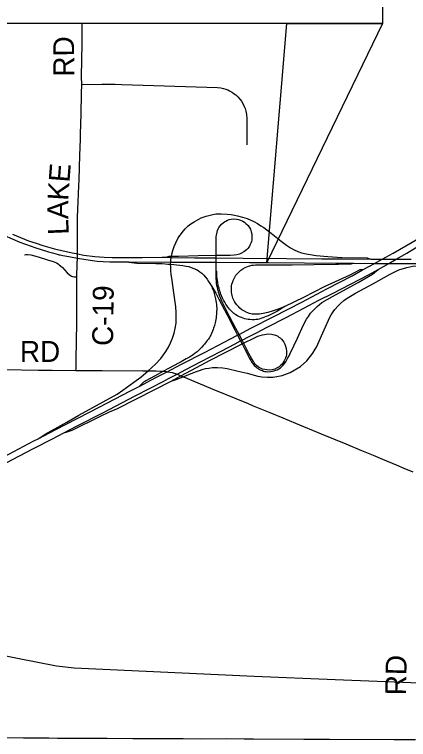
# Model space of a CAD drawing. Extents: x 0 to 34, y 0 to 22.
# Drawn here: x 24.027 to 25.1, y 5.246 to 7.219 of the extents above; entities that cross this region are included whole.
import ezdxf

# ---------------------------------------------------------------- set-up
doc = ezdxf.new("R2010")
doc.units = 0
for name, color, linetype in [('GM_X_County_Road', 7, 'Continuous'), ('GM_X_County_Road_Text', 7, 'Continuous'), ('GM_X_Interchange_Ramps', 7, 'Continuous'), ('GM_X_Interstate_Route', 7, 'Continuous'), ('GM_X_Rail_Line', 7, 'Continuous'), ('GM_X_Township_Road', 7, 'Continuous'), ('GM_X_US_Route', 7, 'Continuous'), ('SH_Text', 7, 'Continuous')]:
    doc.layers.add(name, color=color, linetype=linetype)

msp = doc.modelspace()

# ---------------------------------------------------------------- linework, layer by layer
at = {"layer": 'GM_X_County_Road'}
for points in [[(24.2002, 6.7094), (24.2019, 6.7524), (24.2025, 6.7689), (24.2048, 6.8366), (24.2062, 6.8792), (24.2068, 6.8932), (24.2081, 6.9487), (24.209, 7.0043), (24.2097, 7.0283), (24.2094, 7.0497), (24.2106, 7.1406), (24.2111, 7.1947)], [(24.1984, 6.5769), (24.1982, 6.5942), (24.1979, 6.6274), (24.1986, 6.6673), (24.2002, 6.7094)], [(24.1982, 6.5559), (24.1985, 6.5678), (24.1984, 6.5769)], [(24.1961, 6.3922), (24.1962, 6.4051), (24.1968, 6.5047), (24.1974, 6.5409), (24.1982, 6.5559)], [(24.194, 6.2505), (24.1942, 6.2556), (24.1951, 6.293), (24.1953, 6.3176), (24.1961, 6.3922)], [(23.9989, 6.2525), (24.0925, 6.2515), (24.129, 6.2512), (24.194, 6.2505), (24.2656, 6.25), (24.3759, 6.2495), (24.3904, 6.2496), (24.4126, 6.2496), (24.4247, 6.2488), (24.4326, 6.2482), (24.4397, 6.2476), (24.4428, 6.247), (24.4563, 6.2443), (24.4646, 6.2419), (24.4693, 6.24), (24.4801, 6.2357), (24.4863, 6.2333), (24.4914, 6.2312), (24.5671, 6.1997), (24.6633, 6.16), (24.6767, 6.1544), (24.7224, 6.1358), (24.7577, 6.1213), (24.7925, 6.1068), (24.8623, 6.078), (24.8952, 6.0645), (24.929, 6.0506), (24.9721, 6.0328), (25.0033, 6.0196), (25.029, 6.0088), (25.066, 5.9932), (25.0867, 5.9845), (25.1121, 5.9742)], [(23.9696, 5.2515), (24.0515, 5.2509), (24.0869, 5.2504), (24.1205, 5.2502), (24.1437, 5.2501), (24.1713, 5.2499), (24.1925, 5.2497), (24.279, 5.2494), (24.3494, 5.2486), (24.431, 5.2485), (24.4862, 5.2487), (24.5369, 5.2481), (24.6044, 5.2483), (24.6522, 5.2479), (24.6781, 5.248), (24.8145, 5.2471), (24.8843, 5.2467), (25.0595, 5.2461), (25.1192, 5.246)]]:
    msp.add_lwpolyline(points, dxfattribs=at)
at = {"layer": 'GM_X_Interchange_Ramps'}
for points in [[(24.5759, 6.5629), (24.5758, 6.5938), (24.576, 6.6076), (24.5764, 6.6139), (24.5767, 6.6183), (24.5783, 6.627), (24.5796, 6.6312), (24.5814, 6.6354), (24.5835, 6.6391), (24.5865, 6.6436), (24.5908, 6.6485), (24.5948, 6.6518), (24.599, 6.6549), (24.6027, 6.657), (24.6067, 6.6589), (24.6116, 6.6607), (24.617, 6.6619), (24.6224, 6.6627), (24.6317, 6.6622), (24.6372, 6.6612), (24.6426, 6.6594), (24.6489, 6.6563), (24.6532, 6.6536), (24.6571, 6.6503), (24.6627, 6.6451), (24.666, 6.6401), (24.6691, 6.6344), (24.6712, 6.628), (24.6727, 6.6211), (24.6734, 6.6153), (24.6735, 6.6105), (24.6728, 6.6047), (24.672, 6.6015), (24.671, 6.5983), (24.6697, 6.5945), (24.6678, 6.5909), (24.6665, 6.5884), (24.6646, 6.5854), (24.6623, 6.5823), (24.6588, 6.5786), (24.6554, 6.5757), (24.6512, 6.5728), (24.6452, 6.5694), (24.6391, 6.567), (24.6325, 6.5653), (24.6248, 6.564), (24.6143, 6.5633), (24.5763, 6.5628), (24.5265, 6.5619), (24.4731, 6.5606), (24.454, 6.5607), (24.4496, 6.5607), (24.4471, 6.5602), (24.442, 6.5583)], [(24.5761, 6.5377), (24.5761, 6.5447), (24.576, 6.5566), (24.5759, 6.5625)], [(24.3308, 6.5455), (24.3528, 6.5431), (24.36, 6.5423), (24.4117, 6.5418), (24.4293, 6.541), (24.4374, 6.5405), (24.4446, 6.54), (24.4519, 6.5393), (24.452, 6.5393), (24.461, 6.5384), (24.4677, 6.5378), (24.477, 6.5367), (24.4856, 6.5357), (24.494, 6.5343), (24.5016, 6.5328), (24.5082, 6.5308), (24.5152, 6.5282), (24.5222, 6.5249), (24.5267, 6.5222), (24.5315, 6.519), (24.5371, 6.5147), (24.5424, 6.51), (24.5464, 6.5055), (24.5512, 6.499), (24.5555, 6.4927), (24.5638, 6.4791), (24.5749, 6.4608), (24.5835, 6.4441), (24.6055, 6.402), (24.6266, 6.3608), (24.6343, 6.3462), (24.6424, 6.3305), (24.6465, 6.3226), (24.6539, 6.3085), (24.6603, 6.2963), (24.6639, 6.2886), (24.6659, 6.2849), (24.6686, 6.2799), (24.6702, 6.2772), (24.6722, 6.2738), (24.6739, 6.2715), (24.6756, 6.2691), (24.6774, 6.2668), (24.6796, 6.2641), (24.6835, 6.2607), (24.6869, 6.2579), (24.6901, 6.2555), (24.6925, 6.254), (24.696, 6.2521), (24.6988, 6.251), (24.7018, 6.2499), (24.7049, 6.2488), (24.7086, 6.2479), (24.7118, 6.2474), (24.7157, 6.2469), (24.7253, 6.2473), (24.7295, 6.248), (24.7332, 6.249), (24.7382, 6.2508), (24.7418, 6.2523), (24.7464, 6.2546), (24.7508, 6.2574), (24.7539, 6.2598), (24.7569, 6.2625), (24.7596, 6.2656), (24.7625, 6.2694), (24.7656, 6.2738), (24.7688, 6.2792), (24.7716, 6.2844), (24.7745, 6.29), (24.7777, 6.2964), (24.7973, 6.3382), (24.8132, 6.3723), (24.8224, 6.3896), (24.8275, 6.3975), (24.8331, 6.4058), (24.8399, 6.4138), (24.8507, 6.4243), (24.8641, 6.4352), (24.8925, 6.4514), (24.9211, 6.4668), (24.9624, 6.4896), (25.0014, 6.512), (25.0171, 6.5251)], [(24.6127, 6.3971), (24.6072, 6.4077), (24.5929, 6.435), (24.5904, 6.4407), (24.5883, 6.446), (24.5862, 6.4515), (24.584, 6.4577), (24.5824, 6.4634), (24.5802, 6.4715), (24.5792, 6.4758), (24.578, 6.4819), (24.5771, 6.487), (24.5765, 6.4929), (24.5759, 6.5003), (24.5757, 6.5088), (24.5761, 6.5217), (24.5761, 6.5377)], [(24.9745, 6.5245), (24.9718, 6.5243), (24.9674, 6.5239), (24.9399, 6.51), (24.8703, 6.4783), (24.8143, 6.449), (24.7628, 6.4246), (24.7448, 6.4175), (24.7288, 6.4121), (24.7166, 6.4082), (24.7041, 6.4051), (24.6988, 6.4043), (24.6936, 6.4035), (24.6866, 6.4031), (24.6797, 6.4032), (24.6743, 6.4039), (24.6672, 6.4055), (24.6596, 6.408), (24.6527, 6.4113), (24.6461, 6.4152), (24.6404, 6.4199), (24.6365, 6.424), (24.6324, 6.4286), (24.6288, 6.4336), (24.6261, 6.4377), (24.6232, 6.4431), (24.6215, 6.4472), (24.6204, 6.451), (24.6193, 6.4546), (24.6185, 6.4586), (24.618, 6.4625), (24.6176, 6.4668), (24.6175, 6.4731), (24.6176, 6.4769), (24.618, 6.4805), (24.6189, 6.4848), (24.6201, 6.4893), (24.6221, 6.4951), (24.6246, 6.5003), (24.6269, 6.5045), (24.6299, 6.5092), (24.6344, 6.5146), (24.6382, 6.5188), (24.6434, 6.5235), (24.6487, 6.5273), (24.6554, 6.5309), (24.6597, 6.5327), (24.6636, 6.534), (24.6679, 6.5353), (24.6731, 6.5366), (24.6781, 6.5371), (24.6831, 6.5375), (24.7135, 6.5376), (24.7831, 6.5374), (24.8422, 6.5383), (24.909, 6.5397), (24.9434, 6.5405), (24.9461, 6.5412), (24.9501, 6.5422)], [(24.7628, 6.4246), (24.7412, 6.4109), (24.7173, 6.3992), (24.712, 6.3968), (24.7031, 6.3933), (24.6978, 6.3914), (24.6934, 6.3902), (24.6892, 6.3894), (24.6853, 6.3889), (24.6805, 6.3885), (24.6738, 6.3884), (24.6674, 6.3887), (24.6633, 6.3892), (24.6587, 6.39), (24.6538, 6.3911), (24.6497, 6.3923), (24.6446, 6.3942), (24.6393, 6.3964), (24.6341, 6.3991), (24.63, 6.4016), (24.6268, 6.4038), (24.6244, 6.4057), (24.6218, 6.4079), (24.6195, 6.4099), (24.6158, 6.4136), (24.6123, 6.4171), (24.6095, 6.4204), (24.6077, 6.4225), (24.6046, 6.4268), (24.6023, 6.4303), (24.5992, 6.4358), (24.5962, 6.4412), (24.5934, 6.447), (24.5905, 6.4534), (24.5888, 6.4577), (24.5877, 6.4612), (24.5854, 6.4685), (24.5837, 6.4745), (24.5827, 6.4786), (24.5818, 6.4824), (24.5803, 6.4896), (24.5792, 6.4963), (24.578, 6.5051), (24.5777, 6.5126), (24.5774, 6.5196), (24.5761, 6.5217)], [(24.5638, 6.4791), (24.5655, 6.4746), (24.5683, 6.4672), (24.5716, 6.4557), (24.5732, 6.4489), (24.5742, 6.445), (24.5752, 6.44), (24.5761, 6.4351), (24.5768, 6.4295), (24.5772, 6.4257), (24.5775, 6.4205), (24.5774, 6.4146), (24.5772, 6.4116), (24.577, 6.4078), (24.5767, 6.4026), (24.5761, 6.3978), (24.5756, 6.3932), (24.575, 6.3889), (24.5742, 6.3848), (24.5732, 6.3803), (24.5721, 6.3766), (24.5711, 6.3725), (24.5689, 6.3654), (24.5675, 6.3614), (24.5658, 6.3568), (24.5632, 6.3508), (24.561, 6.3463), (24.5597, 6.3439), (24.5574, 6.3401), (24.5547, 6.3357), (24.5518, 6.3316), (24.5489, 6.3279), (24.5441, 6.3219), (24.5409, 6.3181), (24.5372, 6.3141), (24.5333, 6.3102), (24.5286, 6.3055), (24.524, 6.3014), (24.5191, 6.2973), (24.5139, 6.2934), (24.5109, 6.2913), (24.5076, 6.2891), (24.5035, 6.2866), (24.4995, 6.2843), (24.4943, 6.2815), (24.4809, 6.2742), (24.4755, 6.2713), (24.4463, 6.2556), (24.4326, 6.2482), (24.4078, 6.2348), (24.3842, 6.2218), (24.3819, 6.2205), (24.3785, 6.2184), (24.375, 6.2155), (24.3724, 6.2131), (24.3658, 6.207)], [(24.6508, 6.3248), (24.6803, 6.3392), (24.6844, 6.3411), (24.6898, 6.3434), (24.6959, 6.3457), (24.7018, 6.3474), (24.7073, 6.3485), (24.7125, 6.3492), (24.718, 6.3496), (24.7263, 6.349), (24.7304, 6.3483), (24.735, 6.347), (24.7399, 6.3451), (24.7436, 6.3433), (24.7467, 6.3413), (24.7501, 6.3387), (24.754, 6.3353), (24.758, 6.3306), (24.7603, 6.327), (24.7634, 6.3217), (24.7652, 6.3164), (24.7669, 6.3103), (24.7678, 6.303), (24.7677, 6.2966), (24.7672, 6.293), (24.7665, 6.2891), (24.7646, 6.2835), (24.7632, 6.2798), (24.7616, 6.2768), (24.7587, 6.2718), (24.7545, 6.2666), (24.7512, 6.2635), (24.7476, 6.2606), (24.7421, 6.257), (24.7357, 6.2539), (24.7289, 6.2522), (24.7216, 6.2514), (24.7138, 6.2518), (24.7085, 6.2527), (24.7025, 6.2542), (24.6967, 6.2568), (24.6914, 6.2597), (24.6857, 6.2639), (24.6824, 6.2674), (24.6797, 6.2711), (24.6773, 6.2745), (24.6728, 6.2821), (24.6653, 6.2961), (24.658, 6.3108), (24.6466, 6.3324), (24.6382, 6.3482), (24.6294, 6.3647), (24.6127, 6.3971)], [(24.4538, 6.2215), (24.4801, 6.2357), (24.5494, 6.2732), (24.5576, 6.2775), (24.6465, 6.3226), (24.6505, 6.3246)]]:
    msp.add_lwpolyline(points, dxfattribs=at)
at = {"layer": 'GM_X_Interstate_Route'}
for points in [[(24.4157, 6.233), (24.4428, 6.2469), (24.4801, 6.2662), (24.546, 6.3002), (24.615, 6.3362), (24.6343, 6.3462), (24.6382, 6.3482), (24.6708, 6.3651), (24.7328, 6.3971), (24.8092, 6.4365), (24.8771, 6.4721), (24.9465, 6.5082), (24.9745, 6.5245), (24.976, 6.5254), (25.007, 6.5418), (25.0278, 6.5529), (25.0585, 6.5692), (25.1269, 6.6095), (25.1593, 6.6301), (25.1859, 6.6479), (25.2596, 6.6989), (25.3005, 6.7291), (25.3059, 6.7334)], [(24.6855, 6.3527), (24.7146, 6.3683), (24.7663, 6.3945), (24.8151, 6.4201), (24.8559, 6.4412), (24.8944, 6.4607), (24.9906, 6.5106), (25.0171, 6.5251), (25.0461, 6.5416), (25.0661, 6.5529), (25.0952, 6.5695), (25.1448, 6.6002), (25.167, 6.6141), (25.1936, 6.6314), (25.2261, 6.6545), (25.2673, 6.684), (25.3175, 6.7206), (25.3309, 6.7311)], [(24.4786, 6.6191), (24.4835, 6.6257), (24.4919, 6.6354), (24.4999, 6.6436), (24.5072, 6.6493), (24.516, 6.6552), (24.5355, 6.6655), (24.549, 6.6704), (24.5635, 6.6741), (24.575, 6.6761), (24.5895, 6.6769), (24.6057, 6.676), (24.6167, 6.6749), (24.6259, 6.6733), (24.6343, 6.6713), (24.6479, 6.6679), (24.6603, 6.6635), (24.6783, 6.6557), (24.6884, 6.6503), (24.698, 6.6443), (24.706, 6.639), (24.7257, 6.6237), (24.7529, 6.6021), (24.7675, 6.5915), (24.7781, 6.5842), (24.7885, 6.5786), (24.7986, 6.5739), (24.8082, 6.5703), (24.8211, 6.5673), (24.848, 6.5632), (24.88, 6.56), (24.9182, 6.5575), (24.987, 6.5565), (24.9918, 6.5553), (24.997, 6.5529), (25.0038, 6.5529), (25.0278, 6.5529), (25.0661, 6.5529), (25.1067, 6.553)], [(24.091, 6.0645), (24.1102, 6.0772), (24.1688, 6.1099), (24.2022, 6.1286), (24.2686, 6.1646), (24.3059, 6.1861), (24.322, 6.1969), (24.3519, 6.2188), (24.3704, 6.2324), (24.3904, 6.2496), (24.4108, 6.267), (24.4255, 6.2828), (24.4328, 6.2924), (24.439, 6.3017), (24.4459, 6.3137), (24.4517, 6.3256), (24.4569, 6.3386), (24.4613, 6.352), (24.4643, 6.3649), (24.4667, 6.3794), (24.4673, 6.3937), (24.4672, 6.4081), (24.4659, 6.423), (24.4615, 6.4548), (24.4551, 6.5012), (24.4538, 6.511), (24.4527, 6.5226), (24.4521, 6.5328), (24.4519, 6.5393), (24.4521, 6.5452), (24.4524, 6.5515), (24.4536, 6.5581), (24.454, 6.5607), (24.4551, 6.5668), (24.4577, 6.5765), (24.4616, 6.5879), (24.4657, 6.5973), (24.4716, 6.609), (24.4774, 6.6175), (24.4786, 6.6191)], [(24.8456, 6.308), (24.8491, 6.3141), (24.8705, 6.3612), (24.8852, 6.3952), (24.8893, 6.4019), (24.8947, 6.4101), (24.899, 6.416), (24.908, 6.4258), (24.9144, 6.4326), (24.9241, 6.4411), (24.9326, 6.447), (24.9552, 6.4603), (25.0048, 6.487), (25.0484, 6.511), (25.0731, 6.5237), (25.0953, 6.5305), (25.1121, 6.5337), (25.1496, 6.5353), (25.1647, 6.5356), (25.202, 6.5364), (25.2472, 6.5371), (25.2961, 6.5384), (25.2995, 6.539), (25.3066, 6.5404)], [(24.4463, 6.2281), (24.4693, 6.24), (24.4937, 6.2526), (24.5332, 6.2735), (24.5896, 6.3028), (24.6278, 6.3232), (24.6424, 6.3305), (24.6466, 6.3324), (24.6661, 6.3423), (24.6855, 6.3527)], [(24.1613, 6.0806), (24.1705, 6.0836), (24.184, 6.0879), (24.257, 6.1245), (24.2877, 6.1383), (24.3035, 6.1448), (24.359, 6.1728), (24.4538, 6.2215), (24.4671, 6.2257), (24.4863, 6.2333), (24.5126, 6.2437), (24.5409, 6.2535), (24.5473, 6.2552), (24.5562, 6.2569), (24.5664, 6.2581), (24.5792, 6.2585), (24.5937, 6.2576), (24.6063, 6.2559), (24.6358, 6.2485), (24.6601, 6.2425), (24.6899, 6.2351), (24.7004, 6.2334), (24.7156, 6.2321), (24.7299, 6.2323), (24.7411, 6.2336), (24.7554, 6.2365), (24.7777, 6.2451), (24.8058, 6.2613), (24.8226, 6.2765), (24.8395, 6.2975), (24.8456, 6.308)], [(23.5634, 5.7907), (23.5797, 5.7991), (23.662, 5.8419), (23.7356, 5.8803), (23.8341, 5.9313), (23.8998, 5.9655), (23.9738, 6.0035), (23.9829, 6.0082), (24.0796, 6.0587), (24.091, 6.0645), (24.1378, 6.0886), (24.2594, 6.1517), (24.3405, 6.1937), (24.3658, 6.207), (24.4114, 6.2307), (24.4157, 6.233)], [(23.6384, 5.8096), (23.6446, 5.8128), (23.7139, 5.8486), (23.7497, 5.8673), (23.8132, 5.9002), (23.8453, 5.9168), (23.9051, 5.9479), (23.9688, 5.9812), (23.9737, 5.9838), (24.0208, 6.008), (24.0784, 6.0379), (24.1304, 6.0645), (24.1613, 6.0806), (24.1972, 6.0994), (24.2673, 6.135), (24.3549, 6.1809), (24.433, 6.2213), (24.4463, 6.2281)]]:
    msp.add_lwpolyline(points, dxfattribs=at)
at = {"layer": 'GM_X_Rail_Line'}
msp.add_lwpolyline([(22.9698, 5.8115), (23.0186, 5.7893), (23.1148, 5.7312), (23.1901, 5.6794), (23.238, 5.6479), (23.2922, 5.6213), (23.3647, 5.6034), (23.5717, 5.5594), (23.8566, 5.5024), (24.0439, 5.4655), (24.1413, 5.4466), (24.189, 5.4411), (24.6793, 5.4183), (24.9002, 5.409), (25.2202, 5.3968)], dxfattribs=at)
at = {"layer": 'GM_X_Township_Road'}
for points in [[(24.2097, 7.0283), (24.2642, 7.0295), (24.2839, 7.0293), (24.301, 7.029), (24.3192, 7.0284), (24.5794, 7.0204), (24.589, 7.0193), (24.5961, 7.0179), (24.6022, 7.0159), (24.6075, 7.0136), (24.6126, 7.0112), (24.6209, 7.0064), (24.6248, 7.0035), (24.6292, 7.0002), (24.6348, 6.9953), (24.6411, 6.988), (24.6448, 6.9831), (24.6486, 6.9765), (24.6522, 6.9688), (24.6546, 6.9631), (24.6569, 6.9563), (24.6589, 6.9471), (24.6597, 6.9357), (24.6594, 6.864)], [(24.0537, 6.5651), (24.0573, 6.5658), (24.0629, 6.566), (24.0716, 6.5649), (24.0908, 6.5591), (24.1166, 6.5512), (24.1323, 6.5466), (24.1369, 6.545), (24.1407, 6.5433), (24.1452, 6.5407), (24.1485, 6.5381), (24.1523, 6.5348), (24.1571, 6.5301), (24.1704, 6.516), (24.1754, 6.5114), (24.1792, 6.5087), (24.1817, 6.5073), (24.1848, 6.506), (24.1895, 6.5051), (24.1968, 6.5047)]]:
    msp.add_lwpolyline(points, dxfattribs=at)
at = {"layer": 'GM_X_US_Route'}
msp.add_line((24.7141, 6.544), (24.7181, 6.544), dxfattribs=at)
for points in [[(23.7308, 6.7869), (23.7326, 6.7857), (23.8209, 6.7274), (23.8908, 6.6814), (23.9346, 6.6532), (23.9743, 6.6308), (23.9999, 6.6177), (24.0415, 6.5995), (24.0724, 6.5883)], [(24.0216, 6.6211), (24.0426, 6.6119), (24.0645, 6.6035), (24.0853, 6.5964), (24.1036, 6.5902), (24.1352, 6.5811), (24.1553, 6.5764), (24.1842, 6.5706), (24.1946, 6.5685), (24.1985, 6.5678), (24.2158, 6.5643), (24.2455, 6.5608), (24.2712, 6.559), (24.2924, 6.5579), (24.3744, 6.5581), (24.4291, 6.5585), (24.442, 6.5583), (24.4536, 6.5581), (24.5172, 6.5571), (24.576, 6.5566), (24.6496, 6.556), (24.7671, 6.555), (24.8635, 6.554), (24.9187, 6.5537), (24.997, 6.5529)], [(24.0724, 6.5883), (24.0817, 6.585), (24.1194, 6.5732), (24.1298, 6.5702), (24.143, 6.5666), (24.1479, 6.5654)], [(24.1479, 6.5654), (24.1509, 6.5647), (24.1584, 6.5631), (24.1744, 6.5601), (24.1982, 6.5559)], [(24.1982, 6.5559), (24.2331, 6.5502), (24.252, 6.548), (24.2683, 6.5466), (24.2864, 6.5459), (24.323, 6.5455), (24.3308, 6.5455), (24.3379, 6.5455)], [(24.3379, 6.5455), (24.4521, 6.5452), (24.4521, 6.5452), (24.4782, 6.5452), (24.5761, 6.5447), (24.667, 6.5443), (24.7141, 6.544)], [(24.7181, 6.544), (24.8164, 6.5433), (24.902, 6.5425), (24.9501, 6.5422), (25.007, 6.5418), (25.0141, 6.5418)], [(25.0141, 6.5418), (25.0283, 6.5417), (25.0388, 6.5416), (25.0461, 6.5416), (25.129, 6.541), (25.2172, 6.5403), (25.273, 6.5399), (25.2988, 6.5401), (25.3066, 6.5404)]]:
    msp.add_lwpolyline(points, dxfattribs=at)
at = {"layer": 'SH_Text'}
msp.add_lwpolyline([(25.0289, 7.5975), (25.0289, 7.1947), (23.4962, 7.1947), (23.4962, 7.8786), (25.0289, 7.8786), (25.0289, 7.5975)], dxfattribs=at)
msp.add_lwpolyline([(25.0289, 7.1947), (24.7141, 6.544), (24.7682, 7.1947)], close=True, dxfattribs=at)

# ---------------------------------------------------------------- texts
at = {"layer": 'GM_X_County_Road_Text'}
for s, height, rotation, p in [('RD', 0.05682, 90.4736, (24.1897, 7.0501)), ('E', 0.0568, 85.5773, (24.1763, 6.7609)), ('K', 0.0568, 86.3219, (24.1731, 6.7112)), ('A', 0.0568, 89.8798, (24.173, 6.6621)), ('L', 0.0568, 92.3706, (24.1748, 6.6203)), ('C-19', 0.05682, 89.3142, (24.2951, 6.3168)), ('RD', 0.05682, 0, (24.0414, 6.2736)), ('RD', 0.05682, 89.0128, (25.0932, 5.3659))]:
    msp.add_text(s, height=height, rotation=rotation, dxfattribs=at).set_placement(p)

doc.saveas('drawing.dxf')
